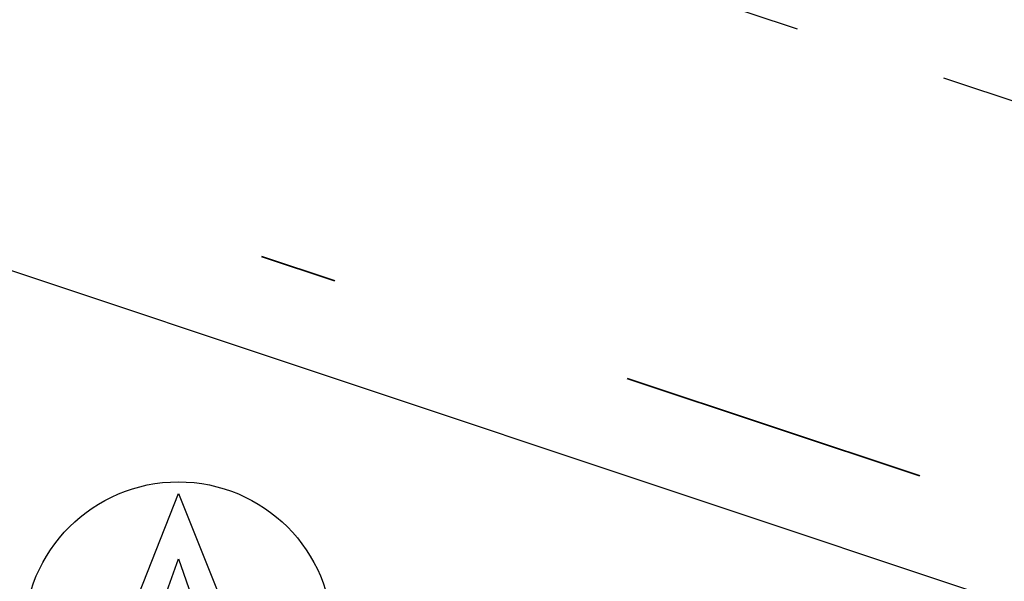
# Model space of a CAD drawing. Header units: metres. Extents: x 116958 to 118326, y 475500 to 477904.
# Tile 379 of 656: x 117558.044 to 117559.322, y 476739.651 to 476740.38. Entities that reach past the tile are written whole.
import ezdxf

# ---------------------------------------------------------------- set-up
doc = ezdxf.new("R2010")
doc.units = ezdxf.units.M
doc.header["$LTSCALE"] = 0.2
doc.linetypes.add('MATGRENS', pattern=[2, 1, -1])
doc.linetypes.add('VH-RIJWIELPADBAND_410X225', pattern=[28, 16, -2, 2, -2, 0, -2, 2, -2])
doc.layers.get('0').update_dxf_attribs({"color": 6})
for name, color, linetype in [('N-WE-IE-MEUBILAIR_WEGMEUBILAIR_VERKEERSBORD-PAAL', 2, 'Continuous'), ('N-WE-VH-KANTOPSLUITING_ACHTERKANTBAND-G', 251, 'Continuous'), ('N-WE-VH-MATERIAALGRENS-G', 251, 'MATGRENS')]:
    doc.layers.add(name, color=color, linetype=linetype)
doc.layers.add('N-WE-VH-KANTOPSLUITING_RIJWIELPADBAND_410X250-G', color=251, linetype='VH-RIJWIELPADBAND_410X225', lineweight=35)

# ---------------------------------------------------------------- blocks, each defined once
blk = doc.blocks.new('Vb')
blk.add_lwpolyline([(125, -138), (-127, -138), (0, 185), (114, -100), (-71, -100), (0, 100), (56, -60), (-13, -60), (0, -20), (1, 30)])
blk.add_circle((0, 0), 200)

msp = doc.modelspace()

# ---------------------------------------------------------------- linework, layer by layer
at = {"layer": 'N-WE-VH-KANTOPSLUITING_ACHTERKANTBAND-G', "flags": 128}
msp.add_lwpolyline([(117533.0095, 476748.4083), (117571.9916, 476735.3954)], dxfattribs=at)
at = {"layer": 'N-WE-VH-KANTOPSLUITING_RIJWIELPADBAND_410X250-G', "flags": 128}
msp.add_lwpolyline([(117532.5579, 476748.6856), (117572.5039, 476735.3509)], dxfattribs=at)
at = {"layer": 'N-WE-VH-MATERIAALGRENS-G'}
msp.add_line((117555.8279, 476741.4448), (117574.0611, 476735.3582), dxfattribs=at)

# ---------------------------------------------------------------- block references
at = {"layer": 'N-WE-IE-MEUBILAIR_WEGMEUBILAIR_VERKEERSBORD-PAAL', "xscale": 0.001, "yscale": 0.001, "zscale": 0.001}
msp.add_blockref('Vb', (117558.2503, 476739.5803), dxfattribs=at)

doc.saveas('drawing.dxf')
